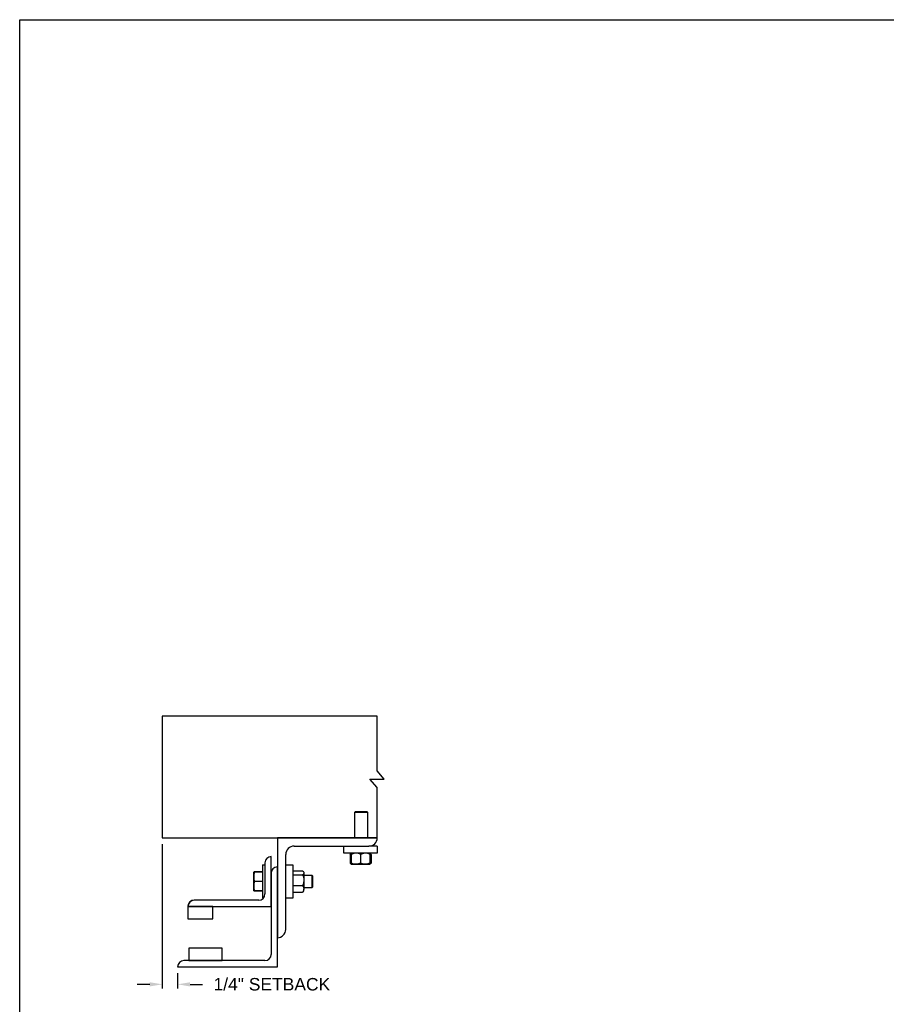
# Model space of a CAD drawing. Header units: inches. Extents: x 170 to 284, y 215 to 248.
# Tile 500 of 656: x 194 to 201, y 240 to 247. Entities that reach past the tile are written whole.
import ezdxf

# ---------------------------------------------------------------- set-up
doc = ezdxf.new("R2010")
doc.units = ezdxf.units.IN
doc.header["$LTSCALE"] = 0.25
doc.header["$MEASUREMENT"] = 0
doc.layers.add('ANNOTATIONS', color=1, linetype='Continuous')
doc.layers.add('DETAILS', color=4, linetype='Continuous')
doc.styles.add('ARIAL', font='arial.ttf', dxfattribs={"height": 0.09375})
doc.dimstyles.new('STANDARD$0', dxfattribs={"dimtxt": 0.09375, "dimasz": 0.09375, "dimexe": 0.03125, "dimexo": 0.046875, "dimgap": 0.09, "dimtad": 0, "dimtih": 1, "dimtoh": 1, "dimdec": 4, "dimzin": 0, "dimdsep": 46, "dimtxsty": 'ARIAL', "dimcen": 0.09, "dimadec": 0, "dimazin": 0, "dimtfac": 1, "dimtdec": 4, "dimtofl": 0, "dimtmove": 0, "dimatfit": 1, "dimfxl": 1, "dimtolj": 1, "dimtzin": 0, "dimarcsym": 0})

# ---------------------------------------------------------------- blocks, each defined once
blk = doc.blocks.new('*D36')
at = {"layer": 'ANNOTATIONS', "color": 0, "lineweight": -2, "transparency": 16777216}
for p, q in [((195.3223, 240.9934), (195.3223, 239.9088)), ((195.4376, 240.0247), (195.4376, 239.9088)), ((195.2286, 239.9401), (195.1348, 239.9401)), ((195.5314, 239.9401), (195.6251, 239.9401))]:
    blk.add_line(p, q, dxfattribs=at)
at = {"layer": 'ANNOTATIONS', "color": 0, "transparency": 16777216}
for points in [[(195.2286, 239.9557), (195.2286, 239.9244), (195.3223, 239.9401)], [(195.5314, 239.9557), (195.5314, 239.9244), (195.4376, 239.9401)]]:
    blk.add_solid(points, dxfattribs=at)
at = {"layer": 'defpoints', "color": 0, "transparency": 16777216}
for p in [(195.3223, 241.0403), (195.4376, 240.0716), (195.4376, 239.9401)]:
    blk.add_point(p, dxfattribs=at)
at = {"layer": 'ANNOTATIONS', "color": 0, "transparency": 16777216, "insert": (196.146, 239.9401), "char_height": 0.09375, "attachment_point": 5, "style": 'ARIAL'}
blk.add_mtext('\\A1;1/4" SETBACK', dxfattribs=at)

msp = doc.modelspace()

# ---------------------------------------------------------------- linework, layer by layer
at = {"layer": 'defpoints'}
msp.add_lwpolyline([(213.72204, 234.44685), (194.25216, 234.44685), (194.25216, 247.18196), (213.72204, 247.18196)], close=True, dxfattribs=at)
at = {"layer": 'DETAILS'}
for p, q in [((196.98997, 241.48081), (196.93564, 241.54406)), ((196.98997, 241.48081), (196.93564, 241.54406)), ((196.88131, 241.48081), (196.98997, 241.48081)), ((196.93564, 241.41755), (196.88131, 241.48081)), ((196.88131, 241.48081), (196.98997, 241.48081)), ((196.93564, 241.41755), (196.88131, 241.48081)), ((196.77415, 241.23706), (196.76954, 241.23245)), ((196.76954, 241.04031), (196.76954, 241.23245)), ((196.76954, 241.23245), (196.86329, 241.23245)), ((196.77415, 241.23706), (196.85869, 241.23706)), ((196.85869, 241.23706), (196.86329, 241.23245)), ((196.86329, 241.23245), (196.86329, 241.04031)), ((196.18763, 241.04031), (196.18763, 240.29031)), ((196.93763, 241.04031), (196.18763, 241.04031)), ((196.31263, 240.97781), (196.87513, 240.97781)), ((196.68763, 240.92456), (196.68763, 240.97781)), ((196.93763, 240.97781), (196.87513, 240.97781)), ((196.93763, 240.97781), (196.93763, 240.92456)), ((196.14075, 240.52468), (196.14075, 240.89968)), ((196.25013, 240.35281), (196.25013, 240.91531)), ((196.93763, 240.92456), (196.68763, 240.92456)), ((196.73664, 240.91698), (196.73357, 240.91518)), ((196.73357, 240.91518), (196.73357, 240.85081)), ((196.73573, 240.91518), (196.73573, 240.85081)), ((196.73916, 240.92183), (196.74093, 240.92336)), ((196.74232, 240.91646), (196.73968, 240.91518)), ((196.73968, 240.91518), (196.73968, 240.85081)), ((196.74093, 240.92336), (196.74215, 240.92441)), ((196.74232, 240.91518), (196.74232, 240.85081)), ((196.81263, 240.91518), (196.81263, 240.85081)), ((196.88294, 240.91518), (196.88294, 240.85081)), ((196.88557, 240.91518), (196.88557, 240.85081)), ((196.88953, 240.91518), (196.88953, 240.85081)), ((196.89169, 240.91518), (196.89169, 240.85081)), ((196.07538, 240.83718), (196.09388, 240.83718)), ((196.07538, 240.83718), (196.07538, 240.58718)), ((196.09388, 240.85281), (196.09388, 240.61843)), ((196.25013, 240.83718), (196.30338, 240.83718)), ((196.30338, 240.83718), (196.30338, 240.58718)), ((196.73664, 240.84901), (196.73357, 240.85081)), ((196.7401, 240.84846), (196.73573, 240.85081)), ((196.74093, 240.84263), (196.73916, 240.84415)), ((196.74232, 240.84953), (196.73968, 240.85081)), ((196.74232, 240.84143), (196.74093, 240.84263)), ((196.74232, 240.84143), (196.77747, 240.84143)), ((196.77747, 240.84143), (196.84778, 240.84143)), ((196.84778, 240.84143), (196.88294, 240.84143)), ((196.00988, 240.78249), (196.00989, 240.78251)), ((196.00988, 240.78249), (196.00988, 240.78249)), ((196.00988, 240.74744), (196.00988, 240.78249)), ((196.07538, 240.78439), (196.01616, 240.78439)), ((196.07538, 240.78366), (196.01616, 240.78366)), ((196.07538, 240.78362), (196.01616, 240.78362)), ((196.07538, 240.7834), (196.01616, 240.7834)), ((196.07538, 240.78256), (196.01616, 240.78256)), ((196.14075, 240.77468), (196.14075, 240.16531)), ((196.18763, 240.07156), (196.18763, 240.82156)), ((196.30338, 240.78249), (196.30538, 240.78249)), ((196.30538, 240.77713), (196.30538, 240.79268)), ((196.30538, 240.79268), (196.37713, 240.79268)), ((196.30538, 240.76158), (196.30538, 240.77713)), ((196.30538, 240.72133), (196.30538, 240.76158)), ((196.30538, 240.76158), (196.37713, 240.76158)), ((196.3815, 240.7883), (196.3865, 240.78249)), ((196.3865, 240.78249), (196.3865, 240.77713)), ((196.3865, 240.77713), (196.3865, 240.72133)), ((196.3865, 240.75906), (196.44577, 240.75906)), ((196.44577, 240.75906), (196.45038, 240.75445)), ((196.44577, 240.75906), (196.44577, 240.66531)), ((196.45038, 240.75445), (196.45038, 240.66991)), ((196.00988, 240.67713), (196.00988, 240.74744)), ((196.07538, 240.71231), (196.01616, 240.71231)), ((196.30538, 240.68108), (196.30538, 240.72133)), ((196.30538, 240.68108), (196.37713, 240.68108)), ((196.30538, 240.65638), (196.30538, 240.68108)), ((196.3865, 240.72133), (196.3865, 240.65638)), ((196.00988, 240.64187), (196.00988, 240.67713)), ((196.00988, 240.64187), (196.00988, 240.64187)), ((196.00989, 240.64184), (196.00989, 240.64185)), ((196.0099, 240.64184), (196.00989, 240.64184)), ((196.00993, 240.64179), (196.0099, 240.64184)), ((196.01593, 240.6418), (196.01616, 240.64096)), ((196.01593, 240.6408), (196.01616, 240.63997)), ((196.07538, 240.64194), (196.01616, 240.64194)), ((196.07538, 240.6418), (196.01616, 240.6418)), ((196.07538, 240.64096), (196.01616, 240.64096)), ((196.07538, 240.64075), (196.01616, 240.64075)), ((196.07538, 240.64071), (196.01616, 240.64071)), ((196.07538, 240.63997), (196.01616, 240.63997)), ((196.30538, 240.64187), (196.30338, 240.64187)), ((196.30538, 240.63168), (196.30538, 240.65638)), ((196.30538, 240.63168), (196.37713, 240.63168)), ((196.3865, 240.64187), (196.3815, 240.63606)), ((196.44577, 240.66531), (196.3865, 240.66531)), ((196.3865, 240.64187), (196.3865, 240.65638)), ((196.45038, 240.66991), (196.44577, 240.66531)), ((196.047, 240.57156), (195.56263, 240.57156)), ((196.08194, 240.58718), (196.07538, 240.58718)), ((196.30338, 240.58718), (196.25013, 240.58718)), ((195.51575, 240.5281), (195.51575, 240.52468)), ((195.51575, 240.52468), (196.14075, 240.52468)), ((195.70325, 240.52468), (195.51575, 240.52468)), ((195.51575, 240.52468), (195.51575, 240.43093)), ((195.70325, 240.43093), (195.70325, 240.52468)), ((195.51575, 240.43093), (195.70325, 240.43093)), ((195.77357, 240.21218), (195.52357, 240.21218)), ((195.52357, 240.21218), (195.52357, 240.11843)), ((195.77357, 240.11843), (195.77357, 240.21218)), ((196.09388, 240.11843), (195.4845, 240.11843)), ((195.52357, 240.11843), (195.77357, 240.11843)), ((195.43763, 240.07156), (196.18763, 240.07156))]:
    msp.add_line(p, q, dxfattribs=at)
msp.add_lwpolyline([(196.93564, 241.54406), (196.93564, 241.95231), (195.3223, 241.95231), (195.3223, 241.04031), (196.93564, 241.04031), (196.93564, 241.41755)], dxfattribs=at)
msp.add_lwpolyline([(196.93564, 241.54406), (196.93564, 241.95231), (195.3223, 241.95231), (195.3223, 241.04031), (196.93564, 241.04031), (196.93564, 241.41755)], dxfattribs=at)
for centre, radius, start, end in [((196.31263, 240.91531), 0.0625, 90, 180), ((196.87513, 241.04031), 0.0625, 270, 0), ((196.14075, 240.85281), 0.04688, 90, 180), ((196.18763, 240.77468), 0.04688, 90, 180), ((196.047, 240.61843), 0.04688, 270, 0), ((195.56098, 240.52632), 0.04527, 87.917978, 177.754387), ((195.56263, 240.52468), 0.04688, 90, 180), ((196.18763, 240.35281), 0.0625, 270, 0), ((196.09388, 240.16531), 0.04688, 270, 0), ((195.4845, 240.07156), 0.04688, 90, 180)]:
    msp.add_arc(centre, radius, start, end, dxfattribs=at)
for points, knots in [([(196.73357, 240.91518), (196.73538, 240.91805), (196.7372, 240.92093), (196.73915, 240.92182), (196.73916, 240.92183)], [0, 0, 0, 0, 0.9933256, 1, 1, 1, 1]), ([(196.73573, 240.91518), (196.7364, 240.91655), (196.738, 240.91978), (196.73975, 240.92272), (196.74084, 240.9232), (196.74095, 240.92325)], [0, 0, 0, 0, 0.3986092, 0.9431068, 1, 1, 1, 1]), ([(196.74232, 240.91849), (196.7418, 240.91829), (196.73954, 240.91745), (196.73739, 240.91617), (196.73573, 240.91518)], [0, 0, 0, 0, 0.2278411, 1, 1, 1, 1]), ([(196.77747, 240.92456), (196.77255, 240.9242), (196.76253, 240.92347), (196.75088, 240.91927), (196.74425, 240.9161), (196.74232, 240.91518)], [0, 0, 0, 0, 0.4062906, 0.8272664, 1, 1, 1, 1]), ([(196.74232, 240.91518), (196.74232, 240.91657), (196.74232, 240.91987), (196.74232, 240.92367), (196.74232, 240.92426), (196.74232, 240.92456)], [0, 0, 0, 0, 0.2654599, 0.6280765, 1, 1, 1, 1]), ([(196.81263, 240.91518), (196.80716, 240.91764), (196.79603, 240.92266), (196.78387, 240.92454), (196.77764, 240.92456), (196.77747, 240.92456)], [0, 0, 0, 0, 0.4843414, 0.9863277, 1, 1, 1, 1]), ([(196.84778, 240.92456), (196.84286, 240.9242), (196.83284, 240.92347), (196.82119, 240.91927), (196.81456, 240.9161), (196.81263, 240.91518)], [0, 0, 0, 0, 0.4062906, 0.8272664, 1, 1, 1, 1]), ([(196.88294, 240.91518), (196.87747, 240.91764), (196.86634, 240.92266), (196.85418, 240.92454), (196.84795, 240.92456), (196.84778, 240.92456)], [0, 0, 0, 0, 0.4843414, 0.9863277, 1, 1, 1, 1]), ([(196.88294, 240.91518), (196.88294, 240.91657), (196.88294, 240.91987), (196.88294, 240.92367), (196.88294, 240.92426), (196.88294, 240.92456)], [0, 0, 0, 0, 0.2654599, 0.6280765, 1, 1, 1, 1]), ([(196.8831, 240.92425), (196.88341, 240.92384), (196.88409, 240.92293), (196.8849, 240.91917), (196.88541, 240.91617), (196.88557, 240.91518)], [0, 0, 0, 0, 0.3617833, 0.7904142, 1, 1, 1, 1]), ([(196.88431, 240.92311), (196.88458, 240.92295), (196.88589, 240.92221), (196.88763, 240.91914), (196.88906, 240.91616), (196.88953, 240.91518)], [0, 0, 0, 0, 0.1517545, 0.7214422, 1, 1, 1, 1]), ([(196.89169, 240.91518), (196.88988, 240.91805), (196.88806, 240.92093), (196.8861, 240.92182), (196.88609, 240.92183)], [0, 0, 0, 0, 0.9933256, 1, 1, 1, 1]), ([(196.73357, 240.85081), (196.73538, 240.84794), (196.7372, 240.84505), (196.73915, 240.84417), (196.73916, 240.84416)], [0, 0, 0, 0, 0.9933256, 1, 1, 1, 1]), ([(196.73573, 240.85081), (196.7364, 240.84944), (196.738, 240.84621), (196.73975, 240.84327), (196.74084, 240.84279), (196.74095, 240.84274)], [0, 0, 0, 0, 0.3986092, 0.9431068, 1, 1, 1, 1]), ([(196.73968, 240.85081), (196.73992, 240.84942), (196.74048, 240.84614), (196.74131, 240.84266), (196.7419, 240.84211), (196.74215, 240.84188)], [0, 0, 0, 0, 0.3000169, 0.709838, 1, 1, 1, 1]), ([(196.77747, 240.84143), (196.77255, 240.84179), (196.76253, 240.84251), (196.75088, 240.84672), (196.74425, 240.84989), (196.74232, 240.85081)], [0, 0, 0, 0, 0.4062906, 0.8272664, 1, 1, 1, 1]), ([(196.74232, 240.85081), (196.74232, 240.84941), (196.74232, 240.84612), (196.74232, 240.84232), (196.74232, 240.84173), (196.74232, 240.84143)], [0, 0, 0, 0, 0.2654599, 0.6280765, 1, 1, 1, 1]), ([(196.81263, 240.85081), (196.80716, 240.84834), (196.79603, 240.84333), (196.78387, 240.84145), (196.77764, 240.84143), (196.77747, 240.84143)], [0, 0, 0, 0, 0.4843414, 0.9863277, 1, 1, 1, 1]), ([(196.84778, 240.84143), (196.84286, 240.84179), (196.83284, 240.84251), (196.82119, 240.84672), (196.81456, 240.84989), (196.81263, 240.85081)], [0, 0, 0, 0, 0.4062906, 0.8272664, 1, 1, 1, 1]), ([(196.88294, 240.85081), (196.87747, 240.84834), (196.86634, 240.84333), (196.85418, 240.84145), (196.84795, 240.84143), (196.84778, 240.84143)], [0, 0, 0, 0, 0.4843414, 0.9863277, 1, 1, 1, 1]), ([(196.88294, 240.85081), (196.88294, 240.84941), (196.88294, 240.84612), (196.88294, 240.84232), (196.88294, 240.84173), (196.88294, 240.84143)], [0, 0, 0, 0, 0.2654599, 0.6280765, 1, 1, 1, 1]), ([(196.88311, 240.84174), (196.88341, 240.84215), (196.88409, 240.84306), (196.8849, 240.84682), (196.88541, 240.84982), (196.88557, 240.85081)], [0, 0, 0, 0, 0.3612738, 0.7902469, 1, 1, 1, 1]), ([(196.88431, 240.84288), (196.88458, 240.84304), (196.88589, 240.84377), (196.88763, 240.84685), (196.88906, 240.84983), (196.88953, 240.85081)], [0, 0, 0, 0, 0.1517545, 0.7214422, 1, 1, 1, 1]), ([(196.89169, 240.85081), (196.88988, 240.84794), (196.88806, 240.84505), (196.8861, 240.84417), (196.88609, 240.84416)], [0, 0, 0, 0, 0.99332562, 1, 1, 1, 1]), ([(196.01616, 240.78256), (196.0144, 240.77686), (196.01086, 240.76534), (196.01021, 240.75344), (196.00988, 240.74744)], [0, 0, 0, 0, 0.495458, 1, 1, 1, 1]), ([(196.00988, 240.78249), (196.01009, 240.7825), (196.01052, 240.78252), (196.0132, 240.78254), (196.0154, 240.78256), (196.01616, 240.78256)], [0, 0, 0, 0, 0.3928666, 0.791696, 1, 1, 1, 1]), ([(196.01616, 240.7834), (196.01481, 240.78329), (196.01211, 240.78305), (196.01021, 240.78275), (196.01001, 240.78257), (196.00994, 240.78251)], [0, 0, 0, 0, 0.3988306, 0.8014975, 1, 1, 1, 1]), ([(196.01616, 240.78362), (196.01481, 240.78347), (196.01211, 240.78318), (196.01022, 240.78281), (196.01002, 240.78259), (196.00995, 240.78252)], [0, 0, 0, 0, 0.4027738, 0.8094217, 1, 1, 1, 1]), ([(196.01616, 240.78439), (196.01482, 240.78414), (196.01212, 240.78364), (196.01027, 240.78303), (196.01007, 240.78268), (196.01001, 240.78258)], [0, 0, 0, 0, 0.4181214, 0.8402647, 1, 1, 1, 1]), ([(196.37713, 240.79268), (196.37852, 240.79136), (196.38182, 240.78825), (196.38562, 240.78306), (196.3862, 240.77912), (196.3865, 240.77713)], [0, 0, 0, 0, 0.2654599, 0.6280765, 1, 1, 1, 1]), ([(196.3865, 240.77713), (196.38649, 240.77678), (196.38643, 240.77445), (196.38489, 240.7701), (196.38114, 240.76529), (196.37812, 240.7625), (196.37713, 240.76158)], [0, 0, 0, 0, 0.0665323, 0.4352826, 0.8145508, 1, 1, 1, 1]), ([(196.37713, 240.76158), (196.37959, 240.75532), (196.3846, 240.74258), (196.38649, 240.72866), (196.3865, 240.72152), (196.3865, 240.72133)], [0, 0, 0, 0, 0.4843414, 0.9863277, 1, 1, 1, 1]), ([(196.00988, 240.74744), (196.00989, 240.74661), (196.00994, 240.7403), (196.01131, 240.72841), (196.01453, 240.71771), (196.01616, 240.71231)], [0, 0, 0, 0, 0.0701027, 0.5307909, 1, 1, 1, 1]), ([(196.01616, 240.71231), (196.0144, 240.7066), (196.01086, 240.69507), (196.01021, 240.68314), (196.00988, 240.67713)], [0, 0, 0, 0, 0.495458, 1, 1, 1, 1]), ([(196.3865, 240.72133), (196.38615, 240.7157), (196.38542, 240.70423), (196.38121, 240.69089), (196.37805, 240.68329), (196.37713, 240.68108)], [0, 0, 0, 0, 0.4062906, 0.8272664, 1, 1, 1, 1]), ([(196.37713, 240.68108), (196.37959, 240.67724), (196.3846, 240.66942), (196.38649, 240.66088), (196.3865, 240.6565), (196.3865, 240.65638)], [0, 0, 0, 0, 0.48434141, 0.98632773, 1, 1, 1, 1]), ([(196.00988, 240.67713), (196.00989, 240.67629), (196.00994, 240.66997), (196.01131, 240.65806), (196.01453, 240.64735), (196.01616, 240.64194)], [0, 0, 0, 0, 0.07010266, 0.53079095, 1, 1, 1, 1]), ([(196.01616, 240.64194), (196.0154, 240.64193), (196.01322, 240.64192), (196.01053, 240.6419), (196.0101, 240.64188), (196.00988, 240.64187)], [0, 0, 0, 0, 0.2083045, 0.6015254, 1, 1, 1, 1]), ([(196.00988, 240.64187), (196.00995, 240.64186), (196.01016, 240.64185), (196.01209, 240.64183), (196.0148, 240.64181), (196.01616, 240.6418)], [0, 0, 0, 0, 0.2297304, 0.61267, 1, 1, 1, 1]), ([(196.3865, 240.65638), (196.38615, 240.65292), (196.38542, 240.64589), (196.38121, 240.6377), (196.37805, 240.63304), (196.37713, 240.63168)], [0, 0, 0, 0, 0.4062906, 0.8272664, 1, 1, 1, 1]), ([(196.38134, 240.63616), (196.38092, 240.63558), (196.37982, 240.63405), (196.37816, 240.63259), (196.37713, 240.63168)], [0, 0, 0, 0, 0.3743224, 1, 1, 1, 1])]:
    msp.add_open_spline(points, degree=3, knots=knots, dxfattribs=at)

# ---------------------------------------------------------------- dimensions: what is measured, and where the dimension line sits
at = {"layer": 'ANNOTATIONS'}
dim = msp.add_linear_dim(base=(195.43763, 239.94007), p1=(195.3223, 241.04031), p2=(195.43763, 240.07156), text='1/4" SETBACK', dimstyle='STANDARD$0', override={"dimarcsym": 1}, dxfattribs=at)
dim.commit()
dim.dimension.update_dxf_attribs({"geometry": '*D36', "text_midpoint": (196.14602, 239.94007), "dimtype": 160})

doc.saveas('drawing.dxf')
